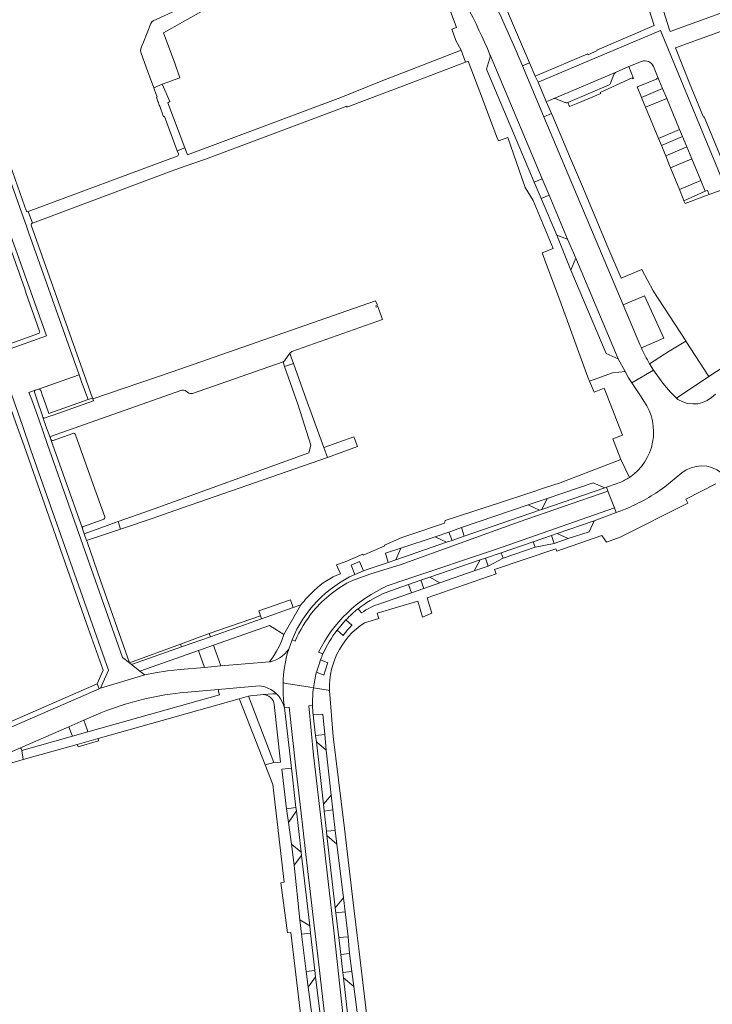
# Model space of a CAD drawing. Header units: metres. Extents: x 166325 to 190320, y 381923 to 404576.
# Tile 749 of 1056: x 175495 to 175646, y 395714 to 395930. Entities that reach past the tile are written whole.
import ezdxf

# ---------------------------------------------------------------- set-up
doc = ezdxf.new("R2010")
doc.units = ezdxf.units.M
for name, color, linetype, lineweight in [('B-WE-VH-VERHARDING_BETONSTRAATSTEEN-GV', 8, 'Continuous', 18), ('B-WE-VH-VERHARDING_HALFVERHARDING-GV', 8, 'Continuous', 18), ('B-WE-VH-VERHARDING_STRAATBAKSTEEN-GV', 8, 'Continuous', 18)]:
    doc.layers.add(name, color=color, linetype=linetype, lineweight=lineweight)

msp = doc.modelspace()

# ---------------------------------------------------------------- linework, layer by layer
at = {"layer": 'B-WE-VH-VERHARDING_BETONSTRAATSTEEN-GV', "flags": 128}
for points in [[(175632.799, 395940.525), (175632.618, 395941.097), (175674.927, 395954.441), (175675.107, 395953.869), (175678.588, 395942.827), (175678.769, 395942.254), (175637.041, 395927.09), (175636.86, 395927.663)], [(175636.31, 395912.409), (175631.641, 395910.488), (175634.479, 395903.636), (175639.117, 395905.601)], [(175639.766, 395904.095), (175635.121, 395902.134), (175636.064, 395899.817), (175640.726, 395901.785)], [(175641.802, 395899.165), (175637.128, 395897.203), (175639.054, 395892.472), (175643.766, 395894.443)]]:
    msp.add_lwpolyline(points, close=True, dxfattribs=at)
for points in [[(175629.604, 395940.804), (175633.569, 395928.39), (175620.979, 395923.029), (175621.041, 395922.887), (175619.084, 395921.97), (175618.992, 395922.183), (175607.994, 395917.5), (175607.474, 395917.287), (175608.139, 395915.952), (175634.949, 395927.279), (175649.241, 395892.707), (175650.725, 395893.246), (175650.357, 395894.217), (175644.496, 395908.425), (175644.339, 395908.343), (175641.294, 395915.766), (175638.213, 395923.507), (175688.567, 395941.847)], [(175625.24, 395918.194), (175611.424, 395912.346)], [(175624.005, 395915.761), (175624.716, 395917.645)], [(175634.041, 395916.677), (175629.781, 395914.943), (175630.742, 395912.637), (175635.38, 395914.569), (175634.304, 395917.234)], [(175614.597, 395911.529), (175623.549, 395915.306)], [(175612.098, 395912.322), (175613.955, 395911.55)]]:
    msp.add_lwpolyline(points, dxfattribs=at)
at = {"layer": 'B-WE-VH-VERHARDING_BETONSTRAATSTEEN-GV'}
for points in [[(175634.304, 395917.234, -0.4160611), (175634.041, 395916.677)], [(175611.424, 395912.346, -0.1987726), (175612.098, 395912.322)], [(175613.955, 395911.55, 0.2102593), (175614.597, 395911.529)]]:
    msp.add_lwpolyline(points, format="xyb", dxfattribs=at)
at = {"layer": 'B-WE-VH-VERHARDING_HALFVERHARDING-GV', "flags": 128}
for points in [[(175547.524, 395798.459), (175547.306, 395799.082), (175536.105, 395795.204), (175536.34, 395794.523)], [(175529.993, 395792.29), (175529.801, 395792.858), (175518.596, 395788.804), (175519.052, 395788.44)]]:
    msp.add_lwpolyline(points, close=True, dxfattribs=at)
at = {"layer": 'B-WE-VH-VERHARDING_STRAATBAKSTEEN-GV'}
for points in [[(175597.58, 395922.001, 0.0482443), (175586.417, 395942.796)], [(175603.278, 395922.868, 0.0443549), (175592.808, 395943.211)], [(175630.78, 395920.541, -0.407976), (175633.386, 395919.39)], [(175625.24, 395918.194, 0.1705659), (175624.716, 395917.645)], [(175624.005, 395915.761, -0.1811208), (175623.549, 395915.306)], [(175529.329, 395900.272, -0.390733), (175529.067, 395899.776)], [(175496.424, 395887.624, -0.4134599), (175495.967, 395887.883)], [(175497.118, 395884.641, -0.3904429), (175497.351, 395885.129)], [(175498.938, 395861.422, -0.4128626), (175498.688, 395860.933)], [(175630.731, 395857.807, 0.0272904), (175632.551, 395854.283)], [(175635.066, 395850.557, 0.0352596), (175638.454, 395846.743)], [(175638.753, 395846.454, 0.3669377), (175646.964, 395847.679)], [(175631.3, 395846.127, -0.4189477), (175628.111, 395829.397)], [(175501.291, 395837.944, -0.3028199), (175501.54, 395838.47)], [(175506.805, 395838.739, 0.3979768), (175506.173, 395839.053)], [(175501.914, 395837.502, -0.3146063), (175501.362, 395837.746)], [(175639.582, 395830.387, -0.3539987), (175648.26, 395830.409)], [(175628.111, 395829.397, -0.0503116), (175625.966, 395828.261)], [(175635.859, 395827.314, -0.0526897), (175627.563, 395822.611)], [(175512.827, 395820.198, 0.4061397), (175513.199, 395820.81)], [(175508.305, 395818.196, -0.3971397), (175508.566, 395818.671)], [(175567.988, 395808.167, 0.191944), (175554.217, 395793.836)], [(175564.82, 395808.282, 0.1087245), (175559.101, 395804.646)], [(175567.45, 395806.857, 0.100659), (175558.879, 395800.148)], [(175559.101, 395804.646, 0.041238), (175556.161, 395801.499)], [(175560.042, 395791.131, -0.175321), (175575.092, 395805.644)], [(175568.732, 395800.659, -0.0597076), (175574.057, 395803.893)], [(175573.619, 395801.777, 0.0817324), (175569.434, 395799.735)], [(175558.879, 395800.148, 0.056928), (175554.881, 395793.574)], [(175568.732, 395800.659, 0.0347903), (175566.029, 395798.217)], [(175564.076, 395795.939, 0.0579093), (175560.987, 395790.74)], [(175553.245, 395791.002, 0.058851), (175552.277, 395784.409)], [(175560.466, 395789.488, -0.0132739), (175560.987, 395790.74)], [(175559.57, 395786.717, 0.0324301), (175558.917, 395783.351)], [(175512.356, 395777.861, -0.0644904), (175529.725, 395782.241)], [(175558.717, 395779.445, -0.0373852), (175558.917, 395783.351)], [(175558.717, 395779.445, 0.0189726), (175558.841, 395777.44)]]:
    msp.add_lwpolyline(points, format="xyb", dxfattribs=at)
at = {"layer": 'B-WE-VH-VERHARDING_STRAATBAKSTEEN-GV', "flags": 128}
for points in [[(175603.278, 395922.868), (175604.679, 395919.546), (175606.238, 395920.19), (175604.916, 395923.305), (175600.721, 395932.999), (175601.087, 395933.157), (175597.991, 395939.346)], [(175525.767, 395915.51), (175529.681, 395916.943), (175528.547, 395920.122), (175526.085, 395926.779), (175534.422, 395931.475), (175534.209, 395931.914), (175533.576, 395933.317)], [(175529.552, 395932.057), (175523.792, 395929.382), (175523.489, 395929.166), (175523.273, 395928.818), (175521.668, 395924.767), (175521.335, 395923.925), (175521.08, 395923.281), (175521.01, 395922.901), (175521.07, 395922.52), (175522.354, 395919.07), (175523.954, 395914.77), (175525.767, 395915.51)], [(175588.864, 395931.671), (175590.222, 395927.94), (175589.21, 395927.572), (175590.036, 395925.303), (175590.101, 395925.125), (175591.243, 395922.969), (175592.215, 395920.358), (175592.796, 395920.578), (175595.921, 395912.322), (175599.098, 395903.929), (175599.425, 395903.122), (175601.491, 395903.845), (175605.311, 395892.933), (175607.048, 395890.052), (175611.407, 395879.52), (175608.987, 395878.629), (175610.062, 395875.803), (175612.336, 395869.607), (175614.541, 395863.599), (175616.747, 395857.59), (175619.021, 395851.394), (175619.399, 395850.47), (175624.418, 395852.31), (175627.16, 395852.604), (175625.62, 395855.406)], [(175634.949, 395927.279), (175608.139, 395915.952), (175609.914, 395911.717), (175610.42, 395911.929), (175611.424, 395912.346), (175625.24, 395918.194), (175627.974, 395919.389), (175630.78, 395920.541)], [(175633.386, 395919.39), (175634.304, 395917.234), (175635.38, 395914.569), (175636.31, 395912.409), (175639.117, 395905.601), (175639.766, 395904.095), (175640.726, 395901.785), (175641.802, 395899.165), (175643.766, 395894.443), (175644.74, 395892.136), (175645.227, 395892.249), (175645.584, 395891.377), (175649.241, 395892.707), (175634.949, 395927.279)], [(175495.606, 395888.907), (175493.046, 395896.172), (175490.072, 395904.422), (175487.65, 395910.458), (175484.965, 395916.403), (175480.915, 395925.043), (175480.03, 395924.355), (175483.976, 395916.013), (175486.688, 395909.977), (175489.04, 395904.153), (175492.047, 395895.781), (175494.601, 395888.541), (175496.112, 395884.205), (175496.571, 395882.888), (175507.562, 395851.884), (175508.096, 395850.378), (175509.567, 395846.471), (175510.505, 395846.801), (175509.111, 395850.743), (175497.118, 395884.641)], [(175529.067, 395899.776), (175496.424, 395887.624), (175497.351, 395885.129), (175527.772, 395896.471), (175530.824, 395897.609), (175535.278, 395899.139), (175547.74, 395903.824), (175566.188, 395910.759), (175566.235, 395910.524), (175578.396, 395915.127), (175592.215, 395920.358), (175591.243, 395922.969), (175580.538, 395918.819), (175573.355, 395916.078), (175564.89, 395912.64), (175531.304, 395900.036), (175531.087, 395900.618), (175530.732, 395901.568)], [(175630.731, 395857.807), (175630.427, 395858.504), (175626.755, 395867.21), (175609.375, 395908.413), (175604.679, 395919.546), (175603.278, 395922.868)], [(175625.62, 395855.406), (175622.992, 395856.524), (175615.308, 395874.778), (175612.198, 395882.48), (175608.819, 395890.472), (175607.289, 395894.09), (175596.839, 395918.803), (175597.678, 395921.767), (175597.58, 395922.001)], [(175597.58, 395922.001), (175597.678, 395921.767), (175609.021, 395894.82), (175610.545, 395891.199), (175614.576, 395881.623), (175616.347, 395877.415), (175625.62, 395855.406), (175627.16, 395852.604), (175627.912, 395851.236), (175628.66, 395850.108), (175633.397, 395852.916), (175632.551, 395854.283)], [(175623.549, 395915.306), (175614.597, 395911.529), (175615.007, 395910.622), (175616.797, 395911.379), (175621.829, 395913.502), (175621.744, 395913.704), (175628.733, 395916.939), (175628.816, 395916.712), (175629.031, 395916.795), (175627.974, 395919.389)], [(175627.974, 395919.389), (175625.24, 395918.194)], [(175478.639, 395915.758), (175480.069, 395912.65), (175480.797, 395911.007), (175482.812, 395906.463), (175485.156, 395900.325), (175485.57, 395899.242), (175487.794, 395892.997), (175488.208, 395891.825), (175490.462, 395885.453), (175491.601, 395882.255), (175495.671, 395870.698), (175496.022, 395869.702), (175498.938, 395861.422)], [(175612.134, 395906.563), (175611.097, 395908.97), (175611.044, 395909.095), (175609.375, 395908.413), (175626.755, 395867.21), (175631.396, 395869.188), (175635.628, 395859.916), (175630.731, 395857.807)], [(175498.688, 395860.933), (175488.12, 395857.16), (175494.122, 395840.316), (175495.523, 395836.342), (175505.505, 395808.011), (175509.592, 395796.412), (175512.846, 395787.178), (175511.523, 395784.203), (175512.006, 395783.134), (175512.297, 395783.261), (175514.04, 395787.167), (175496.996, 395835.38), (175495.084, 395841.012), (175489.572, 395856.523), (175500.451, 395860.427), (175492.953, 395881.53), (175492.558, 395882.667), (175490.98, 395887.204), (175488.451, 395894.44), (175486.421, 395900.117), (175483.98, 395906.479)], [(175632.551, 395854.283), (175636.797, 395857.047), (175640.503, 395859.238), (175640.466, 395859.294), (175633.307, 395870.288), (175630.834, 395874.968), (175626.301, 395873.051), (175623.421, 395879.864), (175620.619, 395886.493), (175617.816, 395893.121), (175615.014, 395899.75), (175612.134, 395906.563)], [(175530.732, 395901.568), (175529.084, 395900.967)], [(175529.084, 395900.967), (175529.329, 395900.272)], [(175492.953, 395881.53), (175500.451, 395860.427), (175489.572, 395856.523), (175495.084, 395841.012), (175496.996, 395835.38), (175514.04, 395787.167), (175512.297, 395783.261), (175521.942, 395786.137), (175521.206, 395786.723), (175520.878, 395786.984), (175519.052, 395788.44), (175518.596, 395788.804), (175517.099, 395789.997), (175500.681, 395836.627), (175498.737, 395842.166), (175497.192, 395846.405), (175496.601, 395848.025), (175497.94, 395848.513), (175498.573, 395848.697), (175498.66, 395848.728), (175507.562, 395851.884), (175496.571, 395882.888), (175496.112, 395884.205), (175494.601, 395888.541), (175492.047, 395895.781)], [(175495.967, 395887.883), (175495.606, 395888.907)], [(175497.351, 395885.129), (175496.424, 395887.624)], [(175552.244, 395854.73), (175552.539, 395854.931), (175553.715, 395856.654), (175554.147, 395856.985), (175574.022, 395864.032), (175573.159, 395866.437), (175573.011, 395866.852), (175572.633, 395866.722), (175572.543, 395866.981), (175572.918, 395867.11), (175572.49, 395868.118), (175527.989, 395852.519), (175510.566, 395846.63), (175510.735, 395846.152), (175501.929, 395843.056), (175501.187, 395842.796), (175500.342, 395842.498), (175500.221, 395842.444), (175500.016, 395842.423), (175499.819, 395842.482), (175499.659, 395842.61), (175500.034, 395841.484), (175500.135, 395841.181), (175500.171, 395841.082), (175501.291, 395837.944)], [(175640.503, 395859.238), (175636.797, 395857.047), (175632.551, 395854.283), (175633.397, 395852.916), (175635.066, 395850.557)], [(175638.454, 395846.743), (175645.512, 395851.546), (175640.503, 395859.238)], [(175652.268, 395850.935), (175655.24, 395852.068), (175656.641, 395852.553), (175654.788, 395855.549), (175653.879, 395856.995), (175645.512, 395851.546), (175638.454, 395846.743), (175638.753, 395846.454)], [(175501.54, 395838.47), (175506.313, 395840.148), (175530.106, 395848.51), (175530.457, 395848.54), (175530.788, 395848.419), (175531.623, 395847.88), (175531.975, 395847.758), (175532.387, 395847.775), (175552.244, 395854.73)], [(175631.3, 395846.127), (175630.683, 395847.057), (175628.66, 395850.108), (175627.912, 395851.236), (175627.16, 395852.604), (175624.418, 395852.31), (175619.399, 395850.47), (175620.376, 395848.081), (175622.594, 395848.939), (175626.576, 395838.646), (175624.484, 395837.836), (175626.213, 395833.366), (175628.111, 395829.397)], [(175635.066, 395850.557), (175633.397, 395852.916), (175628.66, 395850.108), (175630.683, 395847.057), (175631.3, 395846.127)], [(175638.753, 395846.454), (175638.454, 395846.743)], [(175506.173, 395839.053), (175501.914, 395837.502)], [(175513.199, 395820.81), (175510.675, 395827.887), (175510.329, 395828.857), (175506.805, 395838.739)], [(175501.362, 395837.746), (175508.305, 395818.196)], [(175628.111, 395829.397), (175626.213, 395833.366), (175612.966, 395828.242), (175609.487, 395827.1), (175606.062, 395825.975), (175599.862, 395823.939), (175587.785, 395819.973), (175587.625, 395819.369), (175579.835, 395816.749), (175578.306, 395816.234), (175574.442, 395814.587), (175574.525, 395814.394), (175572.181, 395813.395), (175569.833, 395812.394), (175569.751, 395812.587), (175565.892, 395810.943), (175563.933, 395810.232), (175564.82, 395808.282)], [(175639.582, 395830.387), (175635.859, 395827.314)], [(175562.41, 395783.911), (175562.489, 395785.075), (175562.647, 395786.231), (175562.884, 395787.373), (175563.199, 395788.497), (175563.589, 395789.596), (175564.055, 395790.666), (175564.592, 395791.701), (175565.199, 395792.697), (175565.873, 395793.65), (175566.611, 395794.554), (175567.409, 395795.405), (175568.263, 395796.199), (175569.17, 395796.933), (175570.11, 395797.594), (175573.241, 395798.524), (175572.899, 395799.674), (175581.745, 395802.303), (175582.778, 395798.828), (175584.826, 395799.64), (175583.824, 395803.064), (175598.902, 395808.277), (175598.545, 395809.231), (175612.023, 395813.732), (175612.241, 395813.258), (175622.042, 395816.684), (175623.087, 395815.238), (175626.116, 395816.321), (175640.907, 395823.757), (175640.458, 395824.65), (175647.051, 395828.003)], [(175567.988, 395808.167), (175567.164, 395810.223), (175569.032, 395811.01), (175569.84, 395808.926), (175570.902, 395809.29), (175575.295, 395810.802), (175574.699, 395812.801), (175578.055, 395813.904), (175585.545, 395816.369), (175588.555, 395817.446), (175591.33, 395818.439), (175605.967, 395823.438), (175610.135, 395824.823), (175620.194, 395828.214), (175622.706, 395827.122), (175623.081, 395827.253), (175625.189, 395827.99), (175625.966, 395828.261)], [(175625.966, 395828.261), (175625.189, 395827.99), (175623.081, 395827.253), (175623.395, 395826.446), (175623.417, 395826.39), (175624.83, 395822.757), (175625.239, 395821.705), (175626.85, 395822.308), (175627.563, 395822.611)], [(175567.45, 395806.857), (175571.294, 395808.207), (175578.144, 395810.355), (175603.995, 395819.708), (175623.417, 395826.39), (175623.395, 395826.446), (175623.081, 395827.253), (175622.706, 395827.122)], [(175575.092, 395805.644), (175579.601, 395807.197), (175598.777, 395813.635), (175624.83, 395822.757), (175623.417, 395826.39), (175603.995, 395819.708), (175578.144, 395810.355), (175571.294, 395808.207), (175567.45, 395806.857)], [(175622.706, 395827.122), (175608.92, 395822.376), (175608.448, 395822.213), (175591.937, 395816.531), (175589.265, 395815.611), (175588.088, 395815.206), (175576.92, 395811.361), (175575.295, 395810.802), (175570.902, 395809.29), (175569.84, 395808.926), (175567.988, 395808.167)], [(175627.563, 395822.611), (175626.85, 395822.308), (175625.239, 395821.705), (175620.424, 395819.903), (175619.292, 395817.465), (175614.683, 395815.994), (175611.67, 395814.907), (175607.496, 395814.109), (175600.454, 395811.692), (175597.186, 395809.994), (175594.148, 395808.972), (175586.625, 395806.34), (175583.094, 395805.055), (175580.351, 395804.102), (175574.676, 395802.142), (175573.619, 395801.777)], [(175612.296, 395817.119), (175620.424, 395819.903), (175625.239, 395821.705), (175624.83, 395822.757), (175598.777, 395813.635), (175579.601, 395807.197), (175575.092, 395805.644)], [(175508.566, 395818.671), (175512.827, 395820.198)], [(175574.057, 395803.893), (175576.786, 395804.954), (175579.713, 395805.957), (175582.403, 395806.878), (175584.384, 395807.557), (175595.43, 395811.341), (175596.612, 395811.746), (175599.993, 395812.904), (175607.005, 395815.306), (175611.02, 395816.682), (175612.296, 395817.119)], [(175556.161, 395801.499), (175552.443, 395795.034), (175551.968, 395793.676), (175551.446, 395792.535), (175550.804, 395791.317), (175550.093, 395790.138), (175549.314, 395789.002), (175549.485, 395789.016), (175550.184, 395789.225), (175550.887, 395789.524), (175551.523, 395789.884), (175552.116, 395790.31), (175552.66, 395790.798), (175553.147, 395791.343), (175553.485, 395791.804), (175554.217, 395793.836)], [(175569.434, 395799.735), (175568.732, 395800.659)], [(175566.029, 395798.217), (175567.35, 395797.066), (175567.283, 395796.997), (175567.116, 395796.821), (175566.951, 395796.644), (175566.787, 395796.466), (175566.626, 395796.286), (175566.466, 395796.104), (175566.308, 395795.92), (175566.151, 395795.735), (175565.997, 395795.549), (175565.844, 395795.361), (175565.694, 395795.171), (175565.545, 395794.98), (175565.398, 395794.788), (175564.076, 395795.939)], [(175564.076, 395795.939), (175566.029, 395798.217)], [(175554.881, 395793.574), (175554.217, 395793.836), (175553.485, 395791.804)], [(175554.217, 395793.836), (175554.881, 395793.574)], [(175553.245, 395791.002), (175553.485, 395791.804), (175553.147, 395791.343), (175552.66, 395790.798), (175552.116, 395790.31), (175551.523, 395789.884), (175550.887, 395789.524), (175550.184, 395789.225), (175549.485, 395789.016), (175549.314, 395789.002), (175538.659, 395788.109), (175535.036, 395787.806), (175529.739, 395787.362), (175526.949, 395787.058), (175524.241, 395786.617), (175521.942, 395786.137), (175512.297, 395783.261), (175512.006, 395783.134), (175474.151, 395766.651)], [(175553.485, 395791.804), (175553.245, 395791.002)], [(175560.987, 395790.74), (175560.042, 395791.131)], [(175560.466, 395789.488), (175562.073, 395788.791), (175562.015, 395788.639), (175561.931, 395788.412), (175561.85, 395788.184), (175561.77, 395787.955), (175561.693, 395787.726), (175561.618, 395787.495), (175561.546, 395787.264), (175561.475, 395787.033), (175561.407, 395786.8), (175561.342, 395786.567), (175561.279, 395786.333), (175561.217, 395786.099), (175559.57, 395786.717)], [(175559.57, 395786.717), (175560.141, 395788.482), (175560.466, 395789.488)], [(175529.725, 395782.241), (175538.005, 395782.961), (175547.099, 395783.752), (175547.555, 395783.684), (175548.248, 395783.514), (175548.917, 395783.268), (175549.555, 395782.949), (175550.153, 395782.56), (175550.249, 395782.488), (175550.816, 395782.001), (175551.3, 395781.477), (175551.722, 395780.903), (175552.078, 395780.284), (175552.362, 395779.63), (175552.571, 395778.948), (175552.381, 395780.6), (175552.308, 395782.061), (175552.302, 395782.177), (175552.277, 395784.409)], [(175558.917, 395783.351), (175558.088, 395783.497), (175557.755, 395783.556), (175553.384, 395784.199), (175552.277, 395784.409), (175552.302, 395782.177), (175552.308, 395782.061), (175552.381, 395780.6), (175552.571, 395778.948), (175553.564, 395779.062), (175555.088, 395765.814), (175556.161, 395756.493), (175557.202, 395747.448)], [(175552.277, 395784.409), (175553.384, 395784.199), (175557.755, 395783.556), (175558.088, 395783.497), (175558.917, 395783.351)], [(175558.917, 395783.351), (175562.159, 395782.779), (175562.411, 395782.744), (175562.41, 395783.911)], [(175571.676, 395702.149), (175568.899, 395725.59), (175568.487, 395729.062), (175567.78, 395735.033), (175565.685, 395752.479), (175564.966, 395758.429), (175563.247, 395772.654), (175562.411, 395782.744), (175562.159, 395782.779), (175558.917, 395783.351)], [(175559.856, 395702.084), (175557.725, 395717.765), (175557.309, 395721.222), (175556.328, 395729.376), (175555.948, 395732.536), (175554.708, 395744.512), (175554.079, 395749.074), (175553.415, 395753.857), (175553.007, 395756.809), (175551.984, 395765.492), (175554.095, 395765.7), (175552.571, 395778.948), (175552.362, 395779.63), (175552.078, 395780.284), (175551.722, 395780.903), (175551.3, 395781.477), (175550.816, 395782.001), (175550.046, 395782.007), (175547.927, 395781.829), (175548.344, 395781.782), (175548.769, 395781.658), (175549.165, 395781.463), (175549.518, 395781.203), (175549.817, 395780.885), (175550.052, 395780.522), (175550.217, 395780.123), (175550.305, 395779.703), (175551.73, 395767.038), (175550.266, 395766.97), (175548.322, 395766.446), (175550.021, 395762.116), (175552.462, 395740.737), (175551.856, 395740.593), (175551.746, 395740.574), (175553.24, 395729.672), (175553.931, 395729.729), (175557.106, 395703.391)], [(175557.202, 395747.448), (175556.161, 395756.493), (175555.088, 395765.814), (175553.564, 395779.062), (175552.571, 395778.948), (175554.095, 395765.7), (175555.087, 395757.086), (175555.168, 395756.379), (175556.209, 395747.334), (175556.296, 395746.579), (175558.097, 395731.172), (175558.279, 395729.601), (175559.232, 395721.385), (175559.39, 395720.025), (175560.277, 395712.376), (175561.095, 395706.451), (175562.065, 395700.548), (175562.281, 395699.38), (175562.703, 395697.106), (175563.153, 395694.867), (175563.392, 395693.674)], [(175589.99, 395624.835), (175588.925, 395630.7), (175586.376, 395638.717), (175581.886, 395650.985), (175580.308, 395654.872), (175575.384, 395669.025), (175573.932, 395673.182), (175571.934, 395679.166), (175569.75, 395687.425), (175568.261, 395694.843), (175567.726, 395697.423), (175566.943, 395701.595), (175566.14, 395706.408), (175565.439, 395711.251), (175563.375, 395730.122), (175562.103, 395740.873), (175560.889, 395751.805), (175558.948, 395768.568), (175557.932, 395779.371), (175558.717, 395779.445)], [(175505.316, 395774.782), (175508.641, 395776.236), (175512.356, 395777.861)], [(175558.841, 395777.44), (175560.962, 395777.578), (175561.402, 395773.101), (175561.714, 395769.683), (175562.776, 395759.846), (175563.157, 395756.571), (175563.678, 395752.083), (175564.029, 395749.066), (175565.462, 395737.311), (175565.823, 395734.257), (175566.498, 395728.792), (175566.772, 395725.137), (175567.301, 395721.195), (175567.725, 395717.886), (175569.534, 395704.332), (175570.09, 395701.099), (175571.103, 395695.521), (175571.934, 395692.009)], [(175569.559, 395693.508), (175569.24, 395695.046), (175568.705, 395697.626), (175568.127, 395700.706), (175567.929, 395701.76), (175567.128, 395706.562), (175566.431, 395711.38), (175565.463, 395719.798), (175565.329, 395720.967), (175564.875, 395724.913), (175564.451, 395728.6), (175563.825, 395734.035), (175563.696, 395735.159), (175561.871, 395750.97), (175561.766, 395751.892), (175561.262, 395756.329), (175561.09, 395757.848), (175559.543, 395771.456), (175559.379, 395772.896), (175559.027, 395775.996), (175558.841, 395777.44)], [(175476.598, 395762.242), (175494.775, 395770.171), (175505.316, 395774.782)], [(175477.242, 395760.363), (175480.949, 395761.997), (175489.901, 395765.945), (175490.703, 395766.298), (175494.361, 395767.328), (175495.338, 395767.603), (175495.043, 395769.614), (175494.894, 395769.923), (175494.775, 395770.171), (175476.598, 395762.242)], [(175557.202, 395747.448), (175559.09, 395731.288), (175560.225, 395721.5), (175560.383, 395720.14), (175561.27, 395712.491), (175562.082, 395706.613), (175563.047, 395700.737), (175564.371, 395693.878), (175564.373, 395693.87)]]:
    msp.add_lwpolyline(points, dxfattribs=at)
for points in [[(175597.678, 395921.767), (175596.839, 395918.803), (175607.289, 395894.09), (175609.021, 395894.82)], [(175608.139, 395915.952), (175607.474, 395917.287), (175606.238, 395920.19), (175604.679, 395919.546), (175609.375, 395908.413), (175611.044, 395909.095), (175609.914, 395911.717)], [(175530.732, 395901.568), (175527.036, 395911.464), (175527.486, 395911.744), (175525.767, 395915.51), (175523.954, 395914.77), (175524.495, 395913.317), (175524.702, 395912.761), (175524.509, 395912.69), (175524.81, 395911.842), (175524.808, 395911.841), (175524.837, 395911.765), (175524.877, 395911.653), (175525.133, 395910.967), (175525.235, 395910.693), (175526.096, 395908.383), (175526.293, 395908.456), (175529.084, 395900.967)], [(175635.38, 395914.569), (175630.742, 395912.637), (175631.641, 395910.488), (175636.31, 395912.409)], [(175639.766, 395904.095), (175639.117, 395905.601), (175634.479, 395903.636), (175635.121, 395902.134)], [(175640.726, 395901.785), (175636.064, 395899.817), (175636.919, 395897.717), (175637.128, 395897.203), (175641.802, 395899.165)], [(175609.021, 395894.82), (175607.289, 395894.09), (175608.819, 395890.472), (175610.545, 395891.199)], [(175643.766, 395894.443), (175639.054, 395892.472), (175639.886, 395890.426), (175640.058, 395890.004), (175644.74, 395892.136)], [(175644.167, 395890.862), (175645.584, 395891.377), (175645.227, 395892.249), (175644.74, 395892.136), (175640.058, 395890.004), (175640.309, 395889.387)], [(175610.545, 395891.199), (175608.819, 395890.472), (175612.198, 395882.48), (175614.576, 395881.623)], [(175614.576, 395881.623), (175612.198, 395882.48), (175615.308, 395874.778), (175616.347, 395877.415)], [(175616.347, 395877.415), (175615.308, 395874.778), (175622.992, 395856.524), (175625.62, 395855.406)], [(175631.396, 395869.188), (175626.755, 395867.21), (175630.427, 395858.504), (175630.731, 395857.807), (175635.628, 395859.916)], [(175554.03, 395855.785), (175553.715, 395856.654), (175552.539, 395854.931), (175552.244, 395854.73), (175552.604, 395853.694), (175554.523, 395854.382)], [(175562.003, 395833.799), (175561.212, 395835.962), (175556.922, 395847.563), (175555.689, 395851.068), (175554.523, 395854.382), (175552.604, 395853.694), (175554.263, 395848.977), (175555.491, 395845.486), (175558.362, 395836.471), (175557.877, 395834.77), (175523.249, 395822.233), (175516.151, 395819.72), (175516.684, 395818.094), (175523.804, 395820.477), (175528.519, 395822.141)], [(175508.096, 395850.378), (175507.562, 395851.884), (175498.66, 395848.728), (175498.754, 395848.739), (175498.934, 395848.702), (175499.082, 395848.593), (175499.17, 395848.431), (175499.585, 395847.277), (175499.76, 395846.792), (175500.968, 395843.41), (175509.567, 395846.471)], [(175501.362, 395837.746), (175501.291, 395837.944), (175500.171, 395841.082), (175500.135, 395841.181), (175500.034, 395841.484), (175499.659, 395842.61), (175499.556, 395842.919), (175498.418, 395846.336), (175497.847, 395848.049), (175497.811, 395848.192), (175497.839, 395848.367), (175497.94, 395848.513), (175496.601, 395848.025), (175497.192, 395846.405), (175498.737, 395842.166), (175500.681, 395836.627), (175517.099, 395789.997), (175518.596, 395788.804), (175512.277, 395806.852), (175509.312, 395815.32), (175509.216, 395815.594), (175508.695, 395817.08), (175508.324, 395818.141), (175508.305, 395818.196)], [(175567.777, 395838.281), (175561.212, 395835.962), (175562.003, 395833.799), (175568.53, 395836.181)], [(175622.706, 395827.122), (175620.194, 395828.214), (175610.135, 395824.823), (175608.92, 395822.376)], [(175608.448, 395822.213), (175605.967, 395823.438), (175591.33, 395818.439), (175591.937, 395816.531)], [(175516.684, 395818.094), (175516.151, 395819.72), (175514.08, 395818.987), (175513.912, 395818.928), (175508.695, 395817.08), (175509.216, 395815.594)], [(175620.424, 395819.903), (175612.296, 395817.119), (175614.683, 395815.994), (175619.292, 395817.465)], [(175591.33, 395818.439), (175588.555, 395817.446), (175589.265, 395815.611), (175591.937, 395816.531)], [(175588.088, 395815.206), (175585.545, 395816.369), (175578.055, 395813.904), (175576.92, 395811.361)], [(175611.02, 395816.682), (175607.005, 395815.306), (175607.496, 395814.109), (175611.67, 395814.907)], [(175599.993, 395812.904), (175596.612, 395811.746), (175597.186, 395809.994), (175600.454, 395811.692)], [(175594.148, 395808.972), (175595.43, 395811.341), (175584.384, 395807.557), (175586.625, 395806.34)], [(175582.403, 395806.878), (175579.713, 395805.957), (175580.351, 395804.102), (175583.094, 395805.055)], [(175554.483, 395800.908), (175553.874, 395802.623), (175546.917, 395800.194), (175547.306, 395799.082), (175547.524, 395798.459)], [(175549.291, 395796.982), (175549.903, 395796.604), (175552.443, 395795.034), (175556.161, 395801.499), (175554.483, 395800.908), (175547.524, 395798.459), (175536.34, 395794.523), (175529.993, 395792.29), (175519.052, 395788.44), (175520.878, 395786.984), (175533.752, 395791.514), (175537.008, 395792.66)], [(175536.34, 395794.523), (175536.105, 395795.204), (175529.801, 395792.858), (175529.993, 395792.29)], [(175537.175, 395792.2), (175537.008, 395792.66), (175533.752, 395791.514), (175533.906, 395791.07), (175535.036, 395787.806), (175538.659, 395788.109)], [(175512.006, 395783.134), (175511.523, 395784.203), (175489.303, 395774.482), (175487.756, 395773.805), (175473.699, 395767.673), (175474.151, 395766.651)], [(175542.642, 395780.921), (175544.654, 395781.486), (175545.129, 395781.594), (175547.348, 395781.78), (175547.927, 395781.829), (175550.046, 395782.007), (175550.816, 395782.001), (175550.249, 395782.488), (175550.153, 395782.56), (175549.555, 395782.949), (175548.917, 395783.268), (175548.248, 395783.514), (175547.555, 395783.684), (175547.099, 395783.752), (175538.005, 395782.961), (175538.195, 395782.219), (175538.303, 395781.799), (175509.504, 395773.687), (175506.143, 395772.741), (175495.043, 395769.614), (175495.338, 395767.603), (175507.177, 395770.936), (175511.749, 395772.223)], [(175544.654, 395781.486), (175542.642, 395780.921), (175542.77, 395780.596), (175548.322, 395766.446), (175550.266, 395766.97)], [(175508.641, 395776.236), (175505.316, 395774.782), (175505.946, 395773.228), (175506.143, 395772.741), (175509.504, 395773.687), (175509.33, 395774.201)], [(175560.962, 395777.578), (175558.841, 395777.44), (175559.027, 395775.996), (175559.379, 395772.896), (175561.402, 395773.101)], [(175511.861, 395771.716), (175511.749, 395772.223), (175507.177, 395770.936), (175507.394, 395770.431)], [(175561.714, 395769.683), (175559.543, 395771.456), (175561.09, 395757.848), (175562.776, 395759.846)], [(175554.095, 395765.7), (175551.984, 395765.492), (175553.007, 395756.809), (175555.087, 395757.086)], [(175555.168, 395756.379), (175553.415, 395753.857), (175554.079, 395749.074), (175556.209, 395747.334)], [(175563.157, 395756.571), (175561.262, 395756.329), (175561.766, 395751.892), (175563.678, 395752.083)], [(175564.029, 395749.066), (175561.871, 395750.97), (175563.696, 395735.159), (175565.462, 395737.311)], [(175556.296, 395746.579), (175554.708, 395744.512), (175555.948, 395732.536), (175558.097, 395731.172)], [(175565.823, 395734.257), (175563.825, 395734.035), (175564.451, 395728.6), (175566.498, 395728.792)], [(175558.279, 395729.601), (175556.328, 395729.376), (175557.309, 395721.222), (175559.232, 395721.385)], [(175566.772, 395725.137), (175564.875, 395724.913), (175565.329, 395720.967), (175567.301, 395721.195)], [(175560.277, 395712.376), (175559.39, 395720.025), (175557.725, 395717.765), (175559.856, 395702.084), (175562.065, 395700.548), (175561.095, 395706.451)], [(175567.725, 395717.886), (175565.463, 395719.798), (175566.431, 395711.38), (175567.128, 395706.562), (175567.929, 395701.76), (175569.534, 395704.332)]]:
    msp.add_lwpolyline(points, close=True, dxfattribs=at)

doc.saveas('drawing.dxf')
